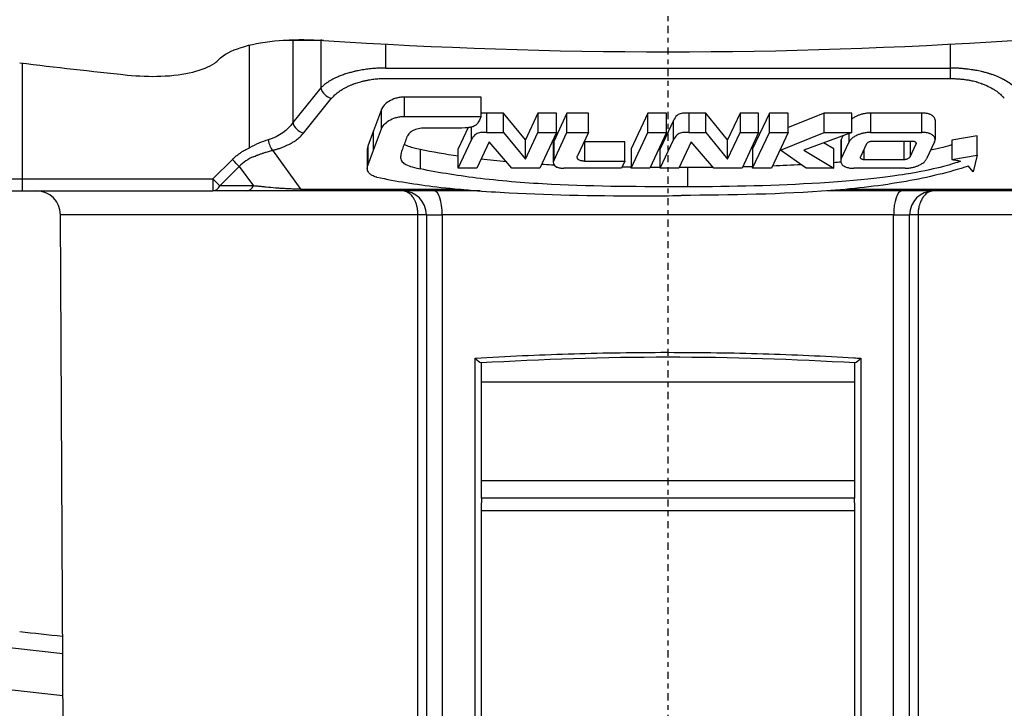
# Model space of a CAD drawing. Header units: millimetres. Extents: x 0 to 7374, y 0 to 4200.
# Tile 516 of 656: x 2023 to 2043, y 3477 to 3491. Entities that reach past the tile are written whole.
import ezdxf

# ---------------------------------------------------------------- set-up
doc = ezdxf.new("R2010")
doc.units = ezdxf.units.MM
doc.header["$LTSCALE"] = 0.2
doc.linetypes.add('CENTER2', pattern=[1.125, 0.75, -0.125, 0.125, -0.125])
doc.layers.add('02_Center Line', color=1, linetype='CENTER2')

# ---------------------------------------------------------------- blocks, each defined once
blk = doc.blocks.new('A$C9c4d0392')
for p, q in [((-8.748, -177.399), (-8.748, -175.252)), ((-8.046, -175.15), (-7.842, -175.15)), ((-7.842, -175.15), (-7.842, -176.873)), ((-7.842, -175.15), (-7.256, -175.15)), ((-7.256, -175.15), (-7.256, -176.148)), ((-7.233, -175.15), (-7.256, -175.15)), ((-5.897, -175.731), (-5.897, -175.231)), ((5.897, -175.231), (5.897, -175.731)), ((-13.5, -175.626), (-13.5, -178.05)), ((-5.897, -175.731), (5.897, -175.731)), ((5.897, -175.731), (5.897, -175.947)), ((-5.897, -175.947), (5.897, -175.947)), ((-7.256, -176.148), (-7.842, -176.873)), ((-7.615, -177.09), (-7.03, -176.364)), ((-3.907, -176.337), (-5.513, -176.337)), ((-5.513, -176.337), (-5.513, -176.741)), ((-3.907, -176.741), (-3.907, -176.337)), ((-5.985, -176.595), (-6.152, -177.043)), ((-5.985, -176.999), (-5.985, -176.595)), ((-5.513, -176.741), (-3.907, -176.741)), ((-3.435, -176.672), (-3.79, -176.672)), ((-3.79, -176.672), (-3.79, -177.077)), ((-2.978, -177.235), (-3.435, -176.672)), ((-3.435, -177.077), (-3.435, -176.672)), ((-2.718, -176.672), (-2.978, -177.235)), ((-2.718, -176.672), (-2.718, -177.077)), ((-2.329, -176.672), (-2.718, -176.672)), ((-2.112, -176.672), (-2.389, -177.266)), ((-2.329, -177.077), (-2.329, -176.672)), ((-1.664, -176.672), (-2.112, -176.672)), ((-2.112, -177.076), (-2.112, -176.672)), ((-1.664, -177.076), (-1.664, -176.672)), ((-0.421, -176.672), (-0.771, -177.423)), ((-0.028, -176.672), (-0.421, -176.672)), ((-0.421, -177.076), (-0.421, -176.672)), ((-0.028, -177.076), (-0.028, -176.672)), ((0.789, -176.672), (0.434, -176.672)), ((0.434, -176.672), (0.434, -177.077)), ((1.246, -177.235), (0.789, -176.672)), ((0.789, -177.077), (0.789, -176.672)), ((1.506, -176.672), (1.246, -177.235)), ((1.506, -176.672), (1.506, -177.077)), ((1.895, -176.672), (1.506, -176.672)), ((2.12, -176.672), (1.769, -177.423)), ((1.895, -177.077), (1.895, -176.672)), ((2.512, -176.672), (2.12, -176.672)), ((2.12, -177.076), (2.12, -176.672)), ((2.512, -177.076), (2.512, -176.672)), ((3.263, -176.672), (2.512, -176.977)), ((3.843, -176.672), (3.263, -176.672)), ((3.263, -177.076), (3.263, -176.672)), ((3.843, -177.076), (3.843, -176.672)), ((5.308, -176.672), (4.235, -176.672)), ((4.235, -176.672), (4.235, -177.076)), ((5.308, -177.076), (5.308, -176.672)), ((-4.178, -176.977), (-4.384, -177.423)), ((-4.107, -177.229), (-4.107, -176.966)), ((0.117, -176.825), (-0.16, -177.423)), ((0.117, -177.229), (0.117, -176.825)), ((5.583, -176.82), (5.583, -177.224)), ((-6.152, -177.043), (-6.272, -177.362)), ((-6.152, -177.447), (-5.985, -176.999)), ((-6.152, -177.447), (-6.152, -177.043)), ((-4.51, -176.988), (-5.123, -176.988)), ((-3.79, -177.077), (-3.435, -177.077)), ((-3.435, -177.077), (-2.978, -177.639)), ((-2.978, -177.639), (-2.718, -177.077)), ((-2.718, -177.077), (-2.329, -177.077)), ((-2.329, -177.077), (-2.676, -177.827)), ((-2.389, -177.67), (-2.112, -177.076)), ((-2.112, -177.076), (-1.664, -177.076)), ((-1.664, -177.076), (-1.893, -177.567)), ((-0.771, -177.827), (-0.421, -177.076)), ((-0.421, -177.076), (-0.028, -177.076)), ((-0.028, -177.076), (-0.379, -177.827)), ((0.434, -177.077), (0.789, -177.077)), ((0.789, -177.077), (1.246, -177.639)), ((1.246, -177.639), (1.506, -177.077)), ((1.506, -177.077), (1.895, -177.077)), ((1.895, -177.077), (1.548, -177.827)), ((1.769, -177.827), (2.12, -177.076)), ((2.12, -177.076), (2.512, -177.076)), ((2.512, -177.076), (2.162, -177.827)), ((2.353, -177.445), (3.263, -177.076)), ((3.843, -177.076), (2.839, -177.446)), ((3.263, -177.076), (3.843, -177.076)), ((3.66, -177.144), (3.622, -177.226)), ((3.788, -177.273), (3.788, -177.097)), ((4.235, -177.076), (5.308, -177.076)), ((6.462, -177.15), (5.936, -177.24)), ((6.462, -177.554), (6.462, -177.15)), ((-6.272, -177.362), (-6.272, -177.766)), ((-4.384, -177.827), (-4.107, -177.229)), ((-3.738, -177.272), (-3.995, -177.827)), ((-3.263, -177.827), (-3.738, -177.272)), ((-2.978, -177.639), (-2.978, -177.235)), ((-2.398, -177.303), (-2.398, -177.707)), ((-2.389, -177.266), (-2.389, -177.67)), ((-1.746, -177.273), (-1.746, -177.677)), ((-0.899, -177.273), (-1.746, -177.273)), ((-0.899, -177.677), (-0.899, -177.273)), ((-0.16, -177.827), (0.117, -177.229)), ((0.486, -177.272), (0.229, -177.827)), ((0.961, -177.827), (0.486, -177.272)), ((1.246, -177.639), (1.246, -177.235)), ((3.466, -177.423), (3.253, -177.294)), ((3.61, -177.275), (3.61, -177.679)), ((3.622, -177.226), (3.622, -177.63)), ((3.622, -177.63), (3.788, -177.273)), ((4.148, -177.318), (4.022, -177.587)), ((5.112, -177.264), (4.271, -177.264)), ((4.935, -177.642), (4.935, -177.264)), ((5.059, -177.264), (5.059, -177.587)), ((5.059, -177.587), (5.184, -177.318)), ((5.184, -177.293), (5.184, -177.318)), ((5.571, -177.273), (5.405, -177.63)), ((5.936, -177.24), (5.936, -177.645)), ((-7.664, -178.267), (-8.262, -177.449)), ((-6.285, -177.426), (-6.285, -177.83)), ((-6.272, -177.766), (-6.152, -177.447)), ((-5.179, -177.434), (-5.179, -177.839)), ((-4.384, -177.827), (-4.384, -177.423)), ((-0.771, -177.423), (-0.771, -177.827)), ((-0.16, -177.827), (-0.16, -177.423)), ((1.769, -177.423), (1.769, -177.827)), ((2.353, -177.445), (2.353, -177.418)), ((2.886, -177.827), (2.353, -177.445)), ((2.839, -177.446), (3.466, -177.827)), ((3.466, -177.827), (3.466, -177.423)), ((4.095, -177.432), (4.095, -177.642)), ((5.936, -177.645), (6.462, -177.554)), ((6.462, -177.554), (6.379, -177.899)), ((-9.511, -178.05), (-9.105, -177.644)), ((-9.367, -178.194), (-8.961, -177.788)), ((-8.961, -177.788), (-8.663, -178.194)), ((-1.746, -177.677), (-0.899, -177.677)), ((-0.899, -177.677), (-0.969, -177.827)), ((4.095, -177.642), (4.935, -177.642)), ((6.379, -177.899), (6.28, -177.782)), ((-3.995, -177.827), (-4.384, -177.827)), ((-2.676, -177.827), (-3.263, -177.827)), ((-0.969, -177.827), (-2.18, -177.827)), ((-0.379, -177.827), (-0.771, -177.827)), ((0.229, -177.827), (-0.16, -177.827)), ((0.408, -177.81), (0.408, -178.214)), ((1.548, -177.827), (0.961, -177.827)), ((2.162, -177.827), (1.769, -177.827)), ((3.466, -177.827), (2.886, -177.827)), ((4.958, -177.827), (3.885, -177.827)), ((-16.5, -178.05), (-13.5, -178.05)), ((-13.5, -178.05), (-13.5, -178.3)), ((-13.5, -178.05), (-9.511, -178.05)), ((-9.511, -178.05), (-9.367, -178.194)), ((-9.511, -178.05), (-9.511, -178.3)), ((-8.663, -178.194), (-9.367, -178.194)), ((-16.25, -178.3), (-13.5, -178.3)), ((-13.5, -178.3), (-9.511, -178.3)), ((-8.807, -178.3), (-9.511, -178.3)), ((-8.805, -178.3), (-8.807, -178.3)), ((-7.664, -178.3), (-7.667, -178.3)), ((-4.331, -178.267), (-7.664, -178.267)), ((-3.928, -178.3), (-7.664, -178.3)), ((7.664, -178.3), (3.324, -178.3)), ((7.664, -178.267), (3.724, -178.267)), ((-5.227, -178.797), (-12.697, -178.797)), ((-12.619, -193.703), (-12.697, -178.797)), ((-5.05, -178.8), (-5.05, -193)), ((-5.05, -178.8), (-4.717, -178.8)), ((-4.717, -178.8), (-4.717, -193)), ((4.717, -178.8), (-4.717, -178.8)), ((4.717, -178.8), (5.05, -178.8)), ((4.717, -193), (4.717, -178.8)), ((5.05, -193), (5.05, -178.8)), ((12.697, -178.797), (5.227, -178.797)), ((-4.029, -193), (-4.029, -181.798)), ((-3.9, -184.352), (-3.9, -181.9)), ((3.9, -181.9), (3.9, -184.352)), ((4.029, -181.798), (4.029, -193)), ((-3.9, -182.293), (3.9, -182.293)), ((-3.9, -184.352), (3.9, -184.352)), ((-3.9, -184.721), (-3.9, -184.352)), ((3.9, -184.352), (3.9, -184.721)), ((3.9, -184.721), (-3.9, -184.721)), ((-3.9, -193), (-3.9, -184.817)), ((-3.9, -184.98), (3.9, -184.98)), ((3.9, -184.817), (3.9, -193))]:
    blk.add_line(p, q)
for centre, radius, start, end in [((0, -67), 122.5, 138.84329, 264.07522), ((0, -67), 121.628, 139.32714, 264.03041), ((0, -67), 108.392, 266.19063, 273.80937), ((0, -67), 109.462, 262.88925, 264.07466), ((-13.197, -178.8), 0.5, 0.3, 90), ((-9.95, -178.05), 0.25, 270, 270.183), ((-5.55, -178.8), 0.5, 0, 90), ((5.55, -178.8), 0.5, 90, 180), ((0, -67), 121.269, 263.58467, 264.0118)]:
    blk.add_arc(centre, radius, start, end)
for centre, major_axis, ratio, start_param, end_param in [((-7.615, -175.15), (0, -0.25), 0.906308, 4.672514, 4.712389), ((-7.03, -175.15), (0, -0.25), 0.906308, 4.706822, 4.712389), ((-7.03, -176.148), (0.194, -0.157), 0.803017, 3.929876, 5.287716), ((-7.615, -176.873), (0.194, -0.157), 0.803018, 3.92988, 5.287816), ((-8.262, -177.233), (0.059, -0.243), 0.379609, 4.620191, 5.712434), ((-8.387, -178.289), (0.721, 0.422), 0.902593, 1.431713, 1.863928), ((-9.105, -177.644), (0.177, -0.177), 0.000018, 0.61559, 1.570997), ((-9.511, -178.05), (0, -0.25), 0.707107, 0, 0.955317), ((-8.807, -178.05), (0, -0.25), 0.707107, 0.000002, 0.955317), ((-7.664, -178.05), (0, -0.25), 0.000034, 0, 0.523405), ((-4.885, -178.8), (0, 0.5), 0.334559, 4.712389, 6.283185), ((-0.42, -167.402), (-21.999, 0), 0.499998, 1.570802, 1.602368), ((4.885, -178.8), (0, 0.5), 0.334559, 0, 1.570796), ((-5.35, -178.799), (0.3, 0.002), 0.00338, 0, 1.146556), ((-5.35, -178.8), (0.3, 0), 0.005745, 0, 1.146576), ((5.35, -178.799), (-0.3, 0.002), 0.00338, 5.136635, 6.283185), ((5.35, -178.8), (-0.3, 0), 0.005745, 5.13661, 6.283185), ((-4, -181.798), (0.099, -0.0926), 0.143063, 4.554727, 5.929225), ((-4, -181.9), (0.1, 0), 0.212557, 0, 0.487247), ((4, -181.9), (0.1, 0), 0.212557, 2.654345, 3.141593), ((4, -181.798), (0.0991, 0.0926), 0.143081, 3.495581, 4.869774)]:
    blk.add_ellipse(centre, major_axis=major_axis, ratio=ratio, start_param=start_param, end_param=end_param)
for points, knots in [([(-9.394, -175.558), (-9.367, -175.531), (-9.335, -175.503), (-9.172, -175.387), (-8.984, -175.311), (-8.56, -175.205), (-8.301, -175.166), (-7.755, -175.132), (-7.47, -175.134), (-7.201, -175.152)], [-0.6461116, -0.6461116, -0.6461116, -0.6461116, -0.6198889, -0.6198889, -0.5290156, -0.5290156, -0.4434384, -0.4434384, -0.3632623, -0.3632623, -0.3632623, -0.3632623]), ([(-11.3, -175.877), (-11.069, -175.901), (-10.826, -175.91), (-10.348, -175.893), (-10.117, -175.862), (-9.746, -175.771), (-9.584, -175.705), (-9.443, -175.605), (-9.417, -175.582), (-9.394, -175.558)], [0.9441405, 0.9441405, 0.9441405, 0.9441405, 1.0129298, 1.0129298, 1.0891315, 1.0891315, 1.1678086, 1.1678086, 1.1901708, 1.1901708, 1.1901708, 1.1901708]), ([(-5.897, -175.731), (-5.937, -175.731), (-5.979, -175.732), (-6.022, -175.734), (-6.063, -175.735), (-6.104, -175.738), (-6.146, -175.741), (-6.187, -175.745), (-6.227, -175.749), (-6.268, -175.754), (-6.308, -175.759), (-6.348, -175.765), (-6.389, -175.771), (-6.428, -175.778), (-6.467, -175.785), (-6.505, -175.793), (-6.516, -175.796), (-6.527, -175.798), (-6.537, -175.8), (-6.546, -175.802), (-6.555, -175.804), (-6.562, -175.806), (-6.576, -175.81), (-6.59, -175.813), (-6.603, -175.816), (-6.616, -175.82), (-6.629, -175.823), (-6.643, -175.827), (-6.674, -175.835), (-6.707, -175.845), (-6.74, -175.855), (-6.769, -175.865), (-6.799, -175.876), (-6.83, -175.887), (-6.858, -175.898), (-6.887, -175.909), (-6.915, -175.922), (-6.925, -175.927), (-6.935, -175.931), (-6.946, -175.936), (-6.955, -175.94), (-6.965, -175.945), (-6.975, -175.95), (-6.986, -175.955), (-6.997, -175.961), (-7.008, -175.967), (-7.018, -175.972), (-7.028, -175.978), (-7.038, -175.983), (-7.058, -175.995), (-7.076, -176.006), (-7.093, -176.016), (-7.11, -176.027), (-7.125, -176.038), (-7.139, -176.048), (-7.154, -176.058), (-7.166, -176.068), (-7.178, -176.077), (-7.19, -176.087), (-7.2, -176.095), (-7.21, -176.104), (-7.219, -176.112), (-7.227, -176.12), (-7.235, -176.126), (-7.243, -176.135), (-7.25, -176.142), (-7.256, -176.148)], [0, 0, 0, 0, 0.079164, 0.079164, 0.079164, 0.155165, 0.155165, 0.155165, 0.227227, 0.227227, 0.227227, 0.297339, 0.297339, 0.297339, 0.364893, 0.364893, 0.364893, 0.383882, 0.383882, 0.383882, 0.4, 0.4, 0.4, 0.430095, 0.430095, 0.430095, 0.460189, 0.460189, 0.460189, 0.53217, 0.53217, 0.53217, 0.59669, 0.59669, 0.59669, 0.657472, 0.657472, 0.657472, 0.678736, 0.678736, 0.678736, 0.698321, 0.698321, 0.698321, 0.718806, 0.718806, 0.718806, 0.737611, 0.737611, 0.737611, 0.776439, 0.776439, 0.776439, 0.816561, 0.816561, 0.816561, 0.858003, 0.858003, 0.858003, 0.901249, 0.901249, 0.901249, 0.94535, 0.94535, 0.94535, 1, 1, 1, 1]), ([(7.256, -176.148), (7.221, -176.111), (7.179, -176.076), (7.096, -176.018), (7.058, -175.995), (7.016, -175.973), (7.002, -175.965), (6.986, -175.957), (6.952, -175.941), (6.934, -175.932), (6.895, -175.915), (6.874, -175.906), (6.829, -175.888), (6.805, -175.879), (6.76, -175.863), (6.74, -175.856), (6.719, -175.849), (6.711, -175.847), (6.702, -175.844), (6.669, -175.834), (6.645, -175.828), (6.598, -175.815), (6.576, -175.81), (6.532, -175.8), (6.511, -175.796), (6.472, -175.788), (6.453, -175.784), (6.42, -175.778), (6.405, -175.776), (6.378, -175.772), (6.367, -175.77), (6.35, -175.767), (6.343, -175.767), (6.338, -175.766), (6.318, -175.763), (6.296, -175.76), (6.249, -175.753), (6.223, -175.75), (6.17, -175.745), (6.144, -175.742), (6.088, -175.738), (6.059, -175.736), (6, -175.733), (5.969, -175.732), (5.924, -175.731), (5.911, -175.731), (5.897, -175.731)], [0, 0, 0, 0, 0.144515, 0.144515, 0.25, 0.25, 0.25, 0.306106, 0.306106, 0.359744, 0.359744, 0.412033, 0.412033, 0.462317, 0.462317, 0.5, 0.5, 0.5, 0.510786, 0.510786, 0.54325, 0.54325, 0.576961, 0.576961, 0.611788, 0.611788, 0.647699, 0.647699, 0.683813, 0.683813, 0.719853, 0.719853, 0.75, 0.75, 0.75, 0.79957, 0.79957, 0.849677, 0.849677, 0.895197, 0.895197, 0.93946, 0.93946, 0.982018, 0.982018, 1, 1, 1, 1]), ([(-7.03, -176.364), (-7.028, -176.362), (-7.026, -176.359), (-7.017, -176.349), (-7.009, -176.34), (-6.992, -176.321), (-6.982, -176.311), (-6.96, -176.291), (-6.948, -176.28), (-6.922, -176.258), (-6.908, -176.247), (-6.877, -176.224), (-6.861, -176.213), (-6.843, -176.201), (-6.822, -176.187), (-6.801, -176.174), (-6.758, -176.15), (-6.736, -176.138), (-6.693, -176.117), (-6.672, -176.107), (-6.631, -176.089), (-6.611, -176.081), (-6.587, -176.072), (-6.583, -176.07), (-6.578, -176.069), (-6.57, -176.065), (-6.56, -176.062), (-6.54, -176.054), (-6.531, -176.051), (-6.506, -176.043), (-6.49, -176.038), (-6.456, -176.027), (-6.437, -176.022), (-6.398, -176.011), (-6.377, -176.006), (-6.333, -175.995), (-6.309, -175.99), (-6.275, -175.983), (-6.266, -175.982), (-6.256, -175.98), (-6.219, -175.973), (-6.183, -175.967), (-6.109, -175.958), (-6.072, -175.955), (-6.001, -175.95), (-5.966, -175.948), (-5.92, -175.947), (-5.908, -175.947), (-5.897, -175.947)], [0, 0, 0, 0, 0.016044, 0.016044, 0.066846, 0.066846, 0.115364, 0.115364, 0.162456, 0.162456, 0.207233, 0.207233, 0.25, 0.25, 0.25, 0.304221, 0.304221, 0.362282, 0.362282, 0.42244, 0.42244, 0.484544, 0.484544, 0.5, 0.5, 0.5, 0.542514, 0.542514, 0.573393, 0.573393, 0.617545, 0.617545, 0.658397, 0.658397, 0.698015, 0.698015, 0.735807, 0.735807, 0.75, 0.75, 0.75, 0.823858, 0.823858, 0.89999, 0.89999, 0.973745, 0.973745, 1, 1, 1, 1]), ([(5.897, -175.947), (5.909, -175.948), (5.922, -175.949), (5.935, -175.949), (5.959, -175.951), (5.985, -175.952), (6.013, -175.954), (6.035, -175.955), (6.058, -175.957), (6.081, -175.958), (6.107, -175.96), (6.132, -175.963), (6.157, -175.965), (6.183, -175.968), (6.208, -175.971), (6.234, -175.975), (6.243, -175.976), (6.253, -175.978), (6.26, -175.979), (6.271, -175.98), (6.28, -175.982), (6.292, -175.984), (6.303, -175.986), (6.316, -175.988), (6.33, -175.991), (6.345, -175.994), (6.361, -175.998), (6.378, -176.002), (6.395, -176.006), (6.413, -176.011), (6.433, -176.016), (6.44, -176.018), (6.448, -176.021), (6.453, -176.022), (6.493, -176.034), (6.528, -176.045), (6.563, -176.058), (6.571, -176.061), (6.58, -176.065), (6.589, -176.068), (6.613, -176.078), (6.637, -176.088), (6.661, -176.098), (6.706, -176.119), (6.748, -176.14), (6.788, -176.164), (6.809, -176.176), (6.83, -176.189), (6.847, -176.2), (6.857, -176.206), (6.864, -176.212), (6.873, -176.218), (6.882, -176.225), (6.892, -176.232), (6.903, -176.241), (6.914, -176.249), (6.926, -176.259), (6.938, -176.27), (6.942, -176.273), (6.945, -176.277), (6.949, -176.28), (6.961, -176.291), (6.97, -176.301), (6.979, -176.31), (6.988, -176.319), (6.996, -176.327), (7.003, -176.335), (7.01, -176.342), (7.016, -176.349), (7.021, -176.355), (7.024, -176.358), (7.027, -176.361), (7.03, -176.364)], [0, 0, 0, 0, 0.029267, 0.029267, 0.029267, 0.08246, 0.08246, 0.08246, 0.125, 0.125, 0.125, 0.175993, 0.175993, 0.175993, 0.22942, 0.22942, 0.22942, 0.25, 0.25, 0.25, 0.283049, 0.283049, 0.283049, 0.316023, 0.316023, 0.316023, 0.348703, 0.348703, 0.348703, 0.380527, 0.380527, 0.380527, 0.392857, 0.392857, 0.392857, 0.478232, 0.478232, 0.478232, 0.5, 0.5, 0.5, 0.562869, 0.562869, 0.562869, 0.684796, 0.684796, 0.684796, 0.75, 0.75, 0.75, 0.787056, 0.787056, 0.787056, 0.82517, 0.82517, 0.82517, 0.863283, 0.863283, 0.863283, 0.875, 0.875, 0.875, 0.909164, 0.909164, 0.909164, 0.944039, 0.944039, 0.944039, 0.979585, 0.979585, 0.979585, 1, 1, 1, 1]), ([(-5.513, -176.337), (-5.544, -176.337), (-5.575, -176.34), (-5.634, -176.349), (-5.663, -176.356), (-5.743, -176.381), (-5.793, -176.403), (-5.874, -176.453), (-5.906, -176.479), (-5.966, -176.547), (-5.976, -176.569), (-5.985, -176.595)], [-0.05023231, -0.05023231, -0.05023231, -0.05023231, -0.04430549, -0.04430549, -0.03824077, -0.03824077, -0.0262301, -0.0262301, -0.01536517, -0.01536517, -0.000001, -0.000001, -0.000001, -0.000001]), ([(-5.985, -176.999), (-5.976, -176.973), (-5.966, -176.95), (-5.904, -176.882), (-5.872, -176.855), (-5.792, -176.807), (-5.742, -176.784), (-5.661, -176.76), (-5.633, -176.753), (-5.574, -176.744), (-5.544, -176.741), (-5.513, -176.741)], [0.000001, 0.000001, 0.000001, 0.000001, 0.01558416, 0.01558416, 0.02660521, 0.02660521, 0.03801533, 0.03801533, 0.04358248, 0.04358248, 0.04902508, 0.04902508, 0.04902508, 0.04902508]), ([(-3.907, -176.741), (-3.935, -176.809), (-3.949, -176.841), (-3.977, -176.885), (-3.993, -176.906), (-4.033, -176.938), (-4.051, -176.947), (-4.082, -176.96), (-4.104, -176.965), (-4.146, -176.974), (-4.179, -176.979), (-4.33, -176.989), (-4.419, -176.988), (-4.51, -176.988)], [0, 0, 0, 0, 0.0417312, 0.0417312, 0.0752295, 0.0752295, 0.1035656, 0.1035656, 0.1471799, 0.1471799, 0.1845585, 0.1845585, 0.2424641, 0.2424641, 0.2424641, 0.2424641]), ([(-3.79, -176.672), (-3.815, -176.672), (-3.84, -176.672), (-3.877, -176.673), (-3.892, -176.674), (-3.907, -176.676)], [-0.06850441, -0.06850441, -0.06850441, -0.06850441, -0.05160745, -0.05160745, -0.04280681, -0.04280681, -0.04280681, -0.04280681]), ([(0.434, -176.672), (0.409, -176.672), (0.385, -176.672), (0.338, -176.674), (0.311, -176.676), (0.265, -176.684), (0.249, -176.689), (0.221, -176.7), (0.206, -176.709), (0.158, -176.752), (0.133, -176.796), (0.117, -176.825)], [-0.06850441, -0.06850441, -0.06850441, -0.06850441, -0.05160745, -0.05160745, -0.03644505, -0.03644505, -0.0267152, -0.0267152, -0.01767837, -0.01767837, 0, 0, 0, 0]), ([(4.235, -176.672), (4.209, -176.672), (4.183, -176.674), (4.158, -176.677), (4.132, -176.68), (4.107, -176.684), (4.082, -176.69), (4.059, -176.695), (4.036, -176.701), (4.014, -176.708), (3.994, -176.715), (3.975, -176.722), (3.957, -176.73), (3.955, -176.732), (3.952, -176.733), (3.949, -176.734), (3.925, -176.745), (3.903, -176.757), (3.884, -176.77), (3.871, -176.778), (3.859, -176.787), (3.848, -176.796), (3.846, -176.797), (3.845, -176.799), (3.843, -176.8)], [-0.06385685, -0.06385685, -0.06385685, -0.06385685, -0.05598475, -0.05598475, -0.05598475, -0.04802971, -0.04802971, -0.04802971, -0.0402242, -0.0402242, -0.0402242, -0.03309375, -0.03309375, -0.03309375, -0.03190061, -0.03190061, -0.03190061, -0.02227465, -0.02227465, -0.02227465, -0.01591741, -0.01591741, -0.01591741, -0.01492114, -0.01492114, -0.01492114, -0.01492114]), ([(5.583, -176.82), (5.583, -176.816), (5.583, -176.812), (5.582, -176.808), (5.581, -176.803), (5.58, -176.798), (5.579, -176.793), (5.578, -176.79), (5.577, -176.788), (5.576, -176.786), (5.573, -176.776), (5.567, -176.767), (5.56, -176.757), (5.554, -176.75), (5.547, -176.743), (5.539, -176.736), (5.537, -176.734), (5.534, -176.732), (5.532, -176.73), (5.525, -176.725), (5.518, -176.721), (5.511, -176.717), (5.504, -176.712), (5.496, -176.709), (5.489, -176.705), (5.482, -176.703), (5.476, -176.7), (5.47, -176.698), (5.461, -176.694), (5.452, -176.691), (5.442, -176.689), (5.429, -176.685), (5.416, -176.682), (5.402, -176.68), (5.378, -176.676), (5.354, -176.674), (5.329, -176.673), (5.322, -176.672), (5.315, -176.672), (5.308, -176.672)], [-0.03717787, -0.03717787, -0.03717787, -0.03717787, -0.03586692, -0.03586692, -0.03586692, -0.03394505, -0.03394505, -0.03394505, -0.03300494, -0.03300494, -0.03300494, -0.02900283, -0.02900283, -0.02900283, -0.02575442, -0.02575442, -0.02575442, -0.02482609, -0.02482609, -0.02482609, -0.02228925, -0.02228925, -0.02228925, -0.01962356, -0.01962356, -0.01962356, -0.01735969, -0.01735969, -0.01735969, -0.01397056, -0.01397056, -0.01397056, -0.00954288, -0.00954288, -0.00954288, -0.00208486, -0.00208486, -0.00208486, 0, 0, 0, 0]), ([(-8.262, -177.449), (-8.257, -177.448), (-8.25, -177.446), (-8.241, -177.444), (-8.233, -177.442), (-8.223, -177.44), (-8.211, -177.437), (-8.205, -177.435), (-8.198, -177.433), (-8.192, -177.432), (-8.169, -177.426), (-8.149, -177.42), (-8.131, -177.414), (-8.124, -177.411), (-8.117, -177.409), (-8.108, -177.406), (-8.076, -177.395), (-8.042, -177.382), (-8.013, -177.369), (-8.006, -177.366), (-8, -177.363), (-7.992, -177.36), (-7.984, -177.356), (-7.975, -177.352), (-7.964, -177.347), (-7.953, -177.342), (-7.941, -177.336), (-7.928, -177.33), (-7.916, -177.324), (-7.904, -177.317), (-7.896, -177.313), (-7.883, -177.306), (-7.874, -177.301), (-7.864, -177.295), (-7.854, -177.289), (-7.843, -177.283), (-7.831, -177.275), (-7.819, -177.268), (-7.806, -177.26), (-7.793, -177.25), (-7.779, -177.241), (-7.765, -177.231), (-7.75, -177.22), (-7.737, -177.21), (-7.723, -177.198), (-7.709, -177.186), (-7.696, -177.175), (-7.682, -177.162), (-7.669, -177.149), (-7.656, -177.137), (-7.644, -177.123), (-7.632, -177.109), (-7.626, -177.103), (-7.621, -177.096), (-7.615, -177.09)], [0, 0, 0, 0, 0.056027, 0.056027, 0.056027, 0.112989, 0.112989, 0.112989, 0.142857, 0.142857, 0.142857, 0.245674, 0.245674, 0.245674, 0.285714, 0.285714, 0.285714, 0.428571, 0.428571, 0.428571, 0.464741, 0.464741, 0.464741, 0.501301, 0.501301, 0.501301, 0.53837, 0.53837, 0.53837, 0.571429, 0.571429, 0.571429, 0.633292, 0.633292, 0.633292, 0.695345, 0.695345, 0.695345, 0.756715, 0.756715, 0.756715, 0.817536, 0.817536, 0.817536, 0.873267, 0.873267, 0.873267, 0.926721, 0.926721, 0.926721, 0.977119, 0.977119, 0.977119, 1, 1, 1, 1]), ([(-5.123, -176.988), (-5.144, -176.988), (-5.166, -176.99), (-5.208, -176.996), (-5.228, -177.001), (-5.285, -177.019), (-5.321, -177.035), (-5.378, -177.07), (-5.4, -177.089), (-5.443, -177.137), (-5.452, -177.162), (-5.455, -177.169)], [0, 0, 0, 0, 0.00652425, 0.00652425, 0.01322196, 0.01322196, 0.0265522, 0.0265522, 0.03835884, 0.03835884, 0.05615337, 0.05615337, 0.05615337, 0.05615337]), ([(-3.79, -177.077), (-3.815, -177.076), (-3.84, -177.076), (-3.886, -177.078), (-3.914, -177.08), (-3.959, -177.088), (-3.975, -177.093), (-4.003, -177.105), (-4.018, -177.113), (-4.066, -177.157), (-4.091, -177.201), (-4.107, -177.229)], [-0.06850441, -0.06850441, -0.06850441, -0.06850441, -0.05160745, -0.05160745, -0.03644505, -0.03644505, -0.0267152, -0.0267152, -0.01767837, -0.01767837, 0, 0, 0, 0]), ([(0.434, -177.077), (0.409, -177.076), (0.385, -177.076), (0.338, -177.078), (0.311, -177.08), (0.265, -177.088), (0.249, -177.093), (0.221, -177.105), (0.206, -177.113), (0.158, -177.157), (0.133, -177.201), (0.117, -177.229)], [-0.06850441, -0.06850441, -0.06850441, -0.06850441, -0.05160745, -0.05160745, -0.03644505, -0.03644505, -0.0267152, -0.0267152, -0.01767837, -0.01767837, 0, 0, 0, 0]), ([(4.235, -177.076), (4.209, -177.076), (4.183, -177.078), (4.158, -177.081), (4.132, -177.084), (4.107, -177.088), (4.082, -177.094), (4.059, -177.099), (4.036, -177.105), (4.014, -177.113), (3.994, -177.119), (3.975, -177.126), (3.957, -177.134), (3.955, -177.136), (3.952, -177.137), (3.949, -177.138), (3.925, -177.149), (3.903, -177.161), (3.884, -177.174), (3.871, -177.182), (3.859, -177.191), (3.848, -177.2), (3.829, -177.216), (3.813, -177.234), (3.801, -177.252), (3.796, -177.259), (3.792, -177.266), (3.788, -177.273)], [-0.06385685, -0.06385685, -0.06385685, -0.06385685, -0.05598475, -0.05598475, -0.05598475, -0.04802971, -0.04802971, -0.04802971, -0.0402242, -0.0402242, -0.0402242, -0.03309375, -0.03309375, -0.03309375, -0.03190061, -0.03190061, -0.03190061, -0.02227465, -0.02227465, -0.02227465, -0.01591741, -0.01591741, -0.01591741, -0.00456715, -0.00456715, -0.00456715, -0.00000044, -0.00000044, -0.00000044, -0.00000044]), ([(5.571, -177.273), (5.577, -177.262), (5.58, -177.25), (5.582, -177.238), (5.582, -177.236), (5.582, -177.234), (5.583, -177.232), (5.583, -177.225), (5.583, -177.219), (5.582, -177.213), (5.581, -177.207), (5.58, -177.202), (5.579, -177.197), (5.578, -177.195), (5.577, -177.192), (5.576, -177.19), (5.573, -177.18), (5.567, -177.171), (5.56, -177.162), (5.554, -177.154), (5.547, -177.147), (5.539, -177.14), (5.537, -177.138), (5.534, -177.136), (5.532, -177.134), (5.525, -177.129), (5.518, -177.125), (5.511, -177.121), (5.504, -177.117), (5.496, -177.113), (5.489, -177.11), (5.482, -177.107), (5.476, -177.104), (5.47, -177.102), (5.461, -177.099), (5.452, -177.096), (5.442, -177.093), (5.429, -177.089), (5.416, -177.086), (5.402, -177.084), (5.378, -177.08), (5.354, -177.078), (5.329, -177.077), (5.322, -177.077), (5.315, -177.076), (5.308, -177.076)], [-0.04234261, -0.04234261, -0.04234261, -0.04234261, -0.03858126, -0.03858126, -0.03858126, -0.03799601, -0.03799601, -0.03799601, -0.03586692, -0.03586692, -0.03586692, -0.03394505, -0.03394505, -0.03394505, -0.03300494, -0.03300494, -0.03300494, -0.02900283, -0.02900283, -0.02900283, -0.02575442, -0.02575442, -0.02575442, -0.02482609, -0.02482609, -0.02482609, -0.02228925, -0.02228925, -0.02228925, -0.01962356, -0.01962356, -0.01962356, -0.01735969, -0.01735969, -0.01735969, -0.01397056, -0.01397056, -0.01397056, -0.00954288, -0.00954288, -0.00954288, -0.00208486, -0.00208486, -0.00208486, 0, 0, 0, 0]), ([(-5.179, -177.434), (-5.206, -177.429), (-5.286, -177.412), (-5.398, -177.378), (-5.444, -177.362), (-5.495, -177.335), (-5.504, -177.329), (-5.513, -177.323)], [-0.2602098, -0.2602098, -0.2602098, -0.2602098, -0.1853674, -0.1853674, -0.1455099, -0.1455099, -0.1340159, -0.1340159, -0.1340159, -0.1340159]), ([(3.622, -177.226), (3.615, -177.24), (3.611, -177.254), (3.61, -177.271), (3.61, -177.273), (3.61, -177.275)], [-0.033961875, -0.033961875, -0.033961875, -0.033961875, -0.031651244, -0.031651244, -0.031313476, -0.031313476, -0.031313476, -0.031313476]), ([(4.271, -177.264), (4.264, -177.264), (4.257, -177.265), (4.251, -177.265), (4.244, -177.266), (4.237, -177.268), (4.23, -177.269), (4.222, -177.271), (4.214, -177.273), (4.207, -177.276), (4.202, -177.278), (4.197, -177.28), (4.193, -177.282), (4.182, -177.287), (4.172, -177.292), (4.164, -177.299), (4.157, -177.305), (4.151, -177.311), (4.148, -177.318)], [-0.01747663, -0.01747663, -0.01747663, -0.01747663, -0.01541475, -0.01541475, -0.01541475, -0.01325937, -0.01325937, -0.01325937, -0.01056183, -0.01056183, -0.01056183, -0.00871668, -0.00871668, -0.00871668, -0.00432599, -0.00432599, -0.00432599, -0.0000001, -0.0000001, -0.0000001, -0.0000001]), ([(5.184, -177.318), (5.186, -177.315), (5.187, -177.312), (5.187, -177.309), (5.187, -177.304), (5.187, -177.299), (5.185, -177.294), (5.183, -177.291), (5.181, -177.288), (5.178, -177.285), (5.177, -177.283), (5.176, -177.282), (5.173, -177.28), (5.17, -177.278), (5.166, -177.275), (5.159, -177.273), (5.153, -177.27), (5.146, -177.268), (5.138, -177.267), (5.129, -177.265), (5.121, -177.264), (5.112, -177.264)], [-0.02473303, -0.02473303, -0.02473303, -0.02473303, -0.02055098, -0.02055098, -0.02055098, -0.0143335, -0.0143335, -0.0143335, -0.00990996, -0.00990996, -0.00990996, -0.00774523, -0.00774523, -0.00774523, -0.00509922, -0.00509922, -0.00509922, -0.00266154, -0.00266154, -0.00266154, 0, 0, 0, 0]), ([(-9.105, -177.644), (-9.089, -177.628), (-9.071, -177.611), (-9.034, -177.578), (-9.014, -177.561), (-8.976, -177.532), (-8.957, -177.518), (-8.938, -177.505), (-8.92, -177.492), (-8.903, -177.481), (-8.87, -177.461), (-8.855, -177.453), (-8.827, -177.437), (-8.814, -177.431), (-8.791, -177.419), (-8.781, -177.414), (-8.765, -177.406), (-8.758, -177.403), (-8.751, -177.4), (-8.75, -177.399), (-8.748, -177.399)], [-1, -1, -1, -1, -0.8148415, -0.8148415, -0.6405003, -0.6405003, -0.5, -0.5, -0.5, -0.4096576, -0.4096576, -0.3168156, -0.3168156, -0.2216691, -0.2216691, -0.1259627, -0.1259627, -0.030132, -0.030132, -0.0000021, -0.0000021, -0.0000021, -0.0000021]), ([(-8.665, -177.586), (-8.652, -177.581), (-8.64, -177.575), (-8.615, -177.565), (-8.602, -177.56), (-8.587, -177.554), (-8.584, -177.553), (-8.576, -177.55), (-8.574, -177.549), (-8.569, -177.548), (-8.568, -177.547), (-8.562, -177.545), (-8.555, -177.542), (-8.539, -177.536), (-8.529, -177.532), (-8.507, -177.524), (-8.494, -177.52), (-8.475, -177.513), (-8.47, -177.511), (-8.465, -177.51), (-8.465, -177.509), (-8.45, -177.505), (-8.438, -177.501), (-8.417, -177.494), (-8.409, -177.491), (-8.382, -177.483), (-8.364, -177.478), (-8.332, -177.469), (-8.318, -177.465), (-8.293, -177.458), (-8.282, -177.455), (-8.269, -177.451), (-8.265, -177.45), (-8.262, -177.449)], [0.0000007, 0.0000007, 0.0000007, 0.0000007, 0.1067776, 0.1067776, 0.2180706, 0.2180706, 0.25, 0.25, 0.2883185, 0.2883185, 0.3077335, 0.3077335, 0.3651108, 0.3651108, 0.4220562, 0.4220562, 0.477913, 0.477913, 0.4970688, 0.4970688, 0.5, 0.5, 0.5638254, 0.5638254, 0.6106792, 0.6106792, 0.7239731, 0.7239731, 0.8374616, 0.8374616, 0.9501573, 0.9501573, 0.9999755, 0.9999755, 0.9999755, 0.9999755]), ([(-5.542, -177.402), (-5.554, -177.436), (-5.566, -177.469), (-5.588, -177.553), (-5.589, -177.585), (-5.584, -177.643), (-5.571, -177.669), (-5.533, -177.716), (-5.503, -177.735), (-5.436, -177.77), (-5.387, -177.786), (-5.279, -177.818), (-5.204, -177.833), (-5.179, -177.839)], [0.000002, 0.000002, 0.000002, 0.000002, 0.0203073, 0.0203073, 0.0505252, 0.0505252, 0.1070908, 0.1070908, 0.183172, 0.183172, 0.3116352, 0.3116352, 0.5463981, 0.5463981, 0.5463981, 0.5463981]), ([(-1.746, -177.677), (-1.755, -177.677), (-1.765, -177.676), (-1.774, -177.676), (-1.778, -177.675), (-1.781, -177.675), (-1.785, -177.674), (-1.797, -177.673), (-1.808, -177.67), (-1.819, -177.668), (-1.833, -177.664), (-1.845, -177.659), (-1.856, -177.654), (-1.858, -177.653), (-1.861, -177.651), (-1.863, -177.65), (-1.865, -177.649), (-1.868, -177.647), (-1.87, -177.645), (-1.874, -177.643), (-1.877, -177.64), (-1.881, -177.636), (-1.883, -177.633), (-1.886, -177.63), (-1.888, -177.626), (-1.893, -177.619), (-1.896, -177.611), (-1.898, -177.603), (-1.898, -177.601), (-1.899, -177.598), (-1.899, -177.595), (-1.899, -177.59), (-1.898, -177.584), (-1.897, -177.578), (-1.896, -177.574), (-1.895, -177.57), (-1.893, -177.567)], [-0.04983195, -0.04983195, -0.04983195, -0.04983195, -0.04335958, -0.04335958, -0.04335958, -0.04077197, -0.04077197, -0.04077197, -0.03254297, -0.03254297, -0.03254297, -0.02203155, -0.02203155, -0.02203155, -0.01971276, -0.01971276, -0.01971276, -0.01733987, -0.01733987, -0.01733987, -0.01436218, -0.01436218, -0.01436218, -0.01200053, -0.01200053, -0.01200053, -0.00736268, -0.00736268, -0.00736268, -0.00575934, -0.00575934, -0.00575934, -0.00235131, -0.00235131, -0.00235131, -0.000001, -0.000001, -0.000001, -0.000001]), ([(4.022, -177.587), (4.019, -177.594), (4.018, -177.601), (4.022, -177.613), (4.024, -177.618), (4.032, -177.625), (4.036, -177.629), (4.052, -177.635), (4.06, -177.638), (4.076, -177.641), (4.086, -177.642), (4.095, -177.642)], [-0.02076591, -0.02076591, -0.02076591, -0.02076591, -0.01373833, -0.01373833, -0.00873695, -0.00873695, -0.00538488, -0.00538488, -0.00269422, -0.00269422, 0, 0, 0, 0]), ([(4.935, -177.642), (4.942, -177.642), (4.949, -177.641), (4.956, -177.641), (4.963, -177.64), (4.969, -177.638), (4.976, -177.637), (4.984, -177.635), (4.992, -177.633), (4.999, -177.63), (5.004, -177.628), (5.009, -177.626), (5.014, -177.624), (5.025, -177.619), (5.034, -177.614), (5.042, -177.607), (5.049, -177.601), (5.055, -177.594), (5.059, -177.587)], [-0.01747617, -0.01747617, -0.01747617, -0.01747617, -0.01541445, -0.01541445, -0.01541445, -0.01325923, -0.01325923, -0.01325923, -0.01056188, -0.01056188, -0.01056188, -0.00871687, -0.00871687, -0.00871687, -0.00432608, -0.00432608, -0.00432608, -0.00000095, -0.00000095, -0.00000095, -0.00000095]), ([(-6.088, -178.013), (-6.102, -178.009), (-6.131, -178.002), (-6.189, -177.975), (-6.21, -177.961), (-6.253, -177.925), (-6.269, -177.901), (-6.289, -177.84), (-6.286, -177.802), (-6.272, -177.766)], [0.00020497, 0.00020497, 0.00020497, 0.00020497, 0.00495596, 0.00495596, 0.00844855, 0.00844855, 0.01371629, 0.01371629, 0.02122775, 0.02122775, 0.02122775, 0.02122775]), ([(-2.378, -177.762), (-2.396, -177.761), (-2.414, -177.76), (-2.502, -177.756), (-2.571, -177.752), (-2.64, -177.748)], [-0.28890998, -0.28890998, -0.28890998, -0.28890998, -0.28339857, -0.28339857, -0.26259474, -0.26259474, -0.26259474, -0.26259474]), ([(-2.389, -177.67), (-2.398, -177.689), (-2.4, -177.71), (-2.391, -177.744), (-2.383, -177.758), (-2.362, -177.779), (-2.348, -177.79), (-2.304, -177.809), (-2.281, -177.816), (-2.232, -177.825), (-2.206, -177.827), (-2.18, -177.827)], [-0.06013648, -0.06013648, -0.06013648, -0.06013648, -0.03965249, -0.03965249, -0.02521081, -0.02521081, -0.0155236, -0.0155236, -0.0077286, -0.0077286, 0, 0, 0, 0]), ([(6.28, -177.782), (5.871, -177.914), (5.437, -178.018), (4.467, -178.191), (3.939, -178.252), (2.385, -178.373), (1.311, -178.385), (0.274, -178.396)], [-0.6222004, -0.6222004, -0.6222004, -0.6222004, -0.4750837, -0.4750837, -0.3111073, -0.3111073, 0, 0, 0, 0]), ([(6.116, -177.679), (5.959, -177.737), (5.66, -177.834), (4.833, -177.974), (4.225, -178.068), (2.277, -178.192), (1.331, -178.214), (0.408, -178.214)], [-1.368678, -1.368678, -1.368678, -1.368678, -0.601235, -0.601235, -0.27695, -0.27695, 0, 0, 0, 0]), ([(3.622, -177.63), (3.615, -177.644), (3.611, -177.658), (3.609, -177.692), (3.614, -177.706), (3.625, -177.733), (3.638, -177.75), (3.681, -177.785), (3.708, -177.796), (3.75, -177.811), (3.775, -177.817), (3.829, -177.825), (3.857, -177.827), (3.885, -177.827)], [-0.03396207, -0.03396207, -0.03396207, -0.03396207, -0.03165134, -0.03165134, -0.02865904, -0.02865904, -0.02352661, -0.02352661, -0.01693406, -0.01693406, -0.0083587, -0.0083587, 0, 0, 0, 0]), ([(4.958, -177.827), (4.984, -177.827), (5.01, -177.825), (5.035, -177.822), (5.061, -177.819), (5.086, -177.815), (5.111, -177.81), (5.134, -177.804), (5.157, -177.798), (5.179, -177.791), (5.199, -177.784), (5.218, -177.777), (5.236, -177.769), (5.239, -177.768), (5.241, -177.766), (5.244, -177.765), (5.268, -177.754), (5.29, -177.742), (5.309, -177.729), (5.322, -177.721), (5.334, -177.712), (5.345, -177.703), (5.364, -177.687), (5.38, -177.67), (5.392, -177.652), (5.397, -177.644), (5.401, -177.637), (5.405, -177.63)], [-0.06385511, -0.06385511, -0.06385511, -0.06385511, -0.05598344, -0.05598344, -0.05598344, -0.04802885, -0.04802885, -0.04802885, -0.04022601, -0.04022601, -0.04022601, -0.03309374, -0.03309374, -0.03309374, -0.03190039, -0.03190039, -0.03190039, -0.02227049, -0.02227049, -0.02227049, -0.01591724, -0.01591724, -0.01591724, -0.00456801, -0.00456801, -0.00456801, -0.00000033, -0.00000033, -0.00000033, -0.00000033]), ([(5.936, -177.645), (5.97, -177.65), (6.005, -177.656), (6.072, -177.668), (6.097, -177.674), (6.116, -177.679)], [-0.01302095, -0.01302095, -0.01302095, -0.01302095, -0.00643559, -0.00643559, 0, 0, 0, 0]), ([(0.408, -178.214), (-0.548, -178.214), (-1.491, -178.212), (-2.934, -178.138), (-3.431, -178.099), (-4.35, -177.989), (-4.772, -177.923), (-5.179, -177.839)], [-0.5667115, -0.5667115, -0.5667115, -0.5667115, -0.2833986, -0.2833986, -0.1324259, -0.1324259, -0.000001, -0.000001, -0.000001, -0.000001]), ([(-7.664, -178.267), (-7.702, -178.265), (-7.74, -178.264), (-7.823, -178.261), (-7.868, -178.259), (-7.919, -178.257), (-7.925, -178.257), (-7.935, -178.257), (-7.939, -178.256), (-7.943, -178.256), (-7.955, -178.256), (-7.969, -178.255), (-8.004, -178.253), (-8.025, -178.252), (-8.068, -178.25), (-8.088, -178.248), (-8.124, -178.246), (-8.138, -178.245), (-8.169, -178.242), (-8.185, -178.241), (-8.202, -178.24), (-8.27, -178.234), (-8.334, -178.228), (-8.397, -178.222), (-8.425, -178.219), (-8.454, -178.216), (-8.512, -178.21), (-8.541, -178.207), (-8.599, -178.201), (-8.628, -178.198), (-8.659, -178.195), (-8.661, -178.195), (-8.663, -178.194)], [0, 0, 0, 0, 0.1004732, 0.1004732, 0.2223417, 0.2223417, 0.2390008, 0.2390008, 0.25, 0.25, 0.25, 0.3099072, 0.3099072, 0.3767587, 0.3767587, 0.4303095, 0.4303095, 0.4644749, 0.4644749, 0.5, 0.5, 0.5, 0.7, 0.7, 0.7, 0.8021976, 0.8021976, 0.9010988, 0.9010988, 0.9930596, 0.9930596, 1, 1, 1, 1]), ([(-6.088, -178.013), (-5.681, -178.097), (-5.267, -178.163), (-4.336, -178.273), (-3.821, -178.312), (-2.382, -178.389), (-1.368, -178.402), (-0.42, -178.402)], [-0.5684512, -0.5684512, -0.5684512, -0.5684512, -0.436011, -0.436011, -0.2843235, -0.2843235, 0, 0, 0, 0]), ([(-7.896, -178.3), (-8.015, -178.301), (-8.129, -178.301), (-8.37, -178.3), (-8.495, -178.3), (-8.678, -178.3), (-8.743, -178.3), (-8.805, -178.3)], [0, 0, 0, 0, 0.0366471, 0.0366471, 0.0825487, 0.0825487, 0.1088264, 0.1088264, 0.1088264, 0.1088264]), ([(-7.667, -178.3), (-7.684, -178.3), (-7.703, -178.3), (-7.725, -178.3), (-7.745, -178.3), (-7.766, -178.3), (-7.79, -178.3), (-7.81, -178.3), (-7.832, -178.3), (-7.855, -178.3), (-7.868, -178.3), (-7.882, -178.3), (-7.896, -178.3)], [-0.996791, -0.996791, -0.996791, -0.996791, -0.9368938, -0.9368938, -0.9368938, -0.8821459, -0.8821459, -0.8821459, -0.834415, -0.834415, -0.834415, -0.8068419, -0.8068419, -0.8068419, -0.8068419]), ([(-5.227, -178.798), (-5.227, -178.768), (-5.228, -178.739), (-5.232, -178.706), (-5.233, -178.701), (-5.236, -178.675), (-5.24, -178.655), (-5.246, -178.627), (-5.248, -178.62), (-5.251, -178.606), (-5.253, -178.599), (-5.257, -178.587), (-5.258, -178.583), (-5.267, -178.555), (-5.275, -178.533), (-5.287, -178.508), (-5.288, -178.504), (-5.299, -178.482), (-5.309, -178.465), (-5.32, -178.448), (-5.321, -178.446), (-5.325, -178.44), (-5.328, -178.435), (-5.333, -178.428), (-5.335, -178.425), (-5.346, -178.411), (-5.354, -178.401), (-5.372, -178.382), (-5.381, -178.373), (-5.398, -178.358), (-5.406, -178.352), (-5.423, -178.34), (-5.432, -178.334), (-5.456, -178.321), (-5.469, -178.315), (-5.492, -178.308), (-5.5, -178.306), (-5.522, -178.302), (-5.536, -178.3), (-5.55, -178.3)], [0, 0, 0, 0, 0.00873273, 0.00873273, 0.01020783, 0.01020783, 0.01656487, 0.01656487, 0.01894268, 0.01894268, 0.02121887, 0.02121887, 0.02273913, 0.02273913, 0.03047924, 0.03047924, 0.03195605, 0.03195605, 0.03877726, 0.03877726, 0.03947484, 0.03947484, 0.04147171, 0.04147171, 0.04279924, 0.04279924, 0.04780965, 0.04780965, 0.05302892, 0.05302892, 0.05716819, 0.05716819, 0.06195496, 0.06195496, 0.0688322, 0.0688322, 0.07270408, 0.07270408, 0.07945663, 0.07945663, 0.07945663, 0.07945663]), ([(5.55, -178.3), (5.539, -178.3), (5.528, -178.301), (5.512, -178.303), (5.507, -178.304), (5.498, -178.307), (5.494, -178.308), (5.488, -178.309), (5.486, -178.31), (5.48, -178.312), (5.477, -178.313), (5.46, -178.319), (5.446, -178.326), (5.419, -178.342), (5.406, -178.351), (5.381, -178.373), (5.369, -178.384), (5.351, -178.405), (5.344, -178.414), (5.335, -178.426), (5.333, -178.428), (5.331, -178.432), (5.33, -178.432), (5.327, -178.437), (5.325, -178.441), (5.321, -178.447), (5.319, -178.449), (5.316, -178.454), (5.314, -178.457), (5.306, -178.47), (5.301, -178.48), (5.288, -178.504), (5.281, -178.52), (5.268, -178.553), (5.261, -178.572), (5.254, -178.595), (5.254, -178.597), (5.248, -178.618), (5.243, -178.637), (5.238, -178.667), (5.236, -178.677), (5.23, -178.716), (5.228, -178.746), (5.227, -178.783), (5.227, -178.79), (5.227, -178.798)], [0, 0, 0, 0, 0.00512698, 0.00512698, 0.0077244, 0.0077244, 0.00953397, 0.00953397, 0.01055465, 0.01055465, 0.01236862, 0.01236862, 0.01894615, 0.01894615, 0.02604108, 0.02604108, 0.03245545, 0.03245545, 0.0368194, 0.0368194, 0.03799663, 0.03799663, 0.03832914, 0.03832914, 0.03999146, 0.03999146, 0.04092203, 0.04092203, 0.04226031, 0.04226031, 0.04617744, 0.04617744, 0.0517875, 0.0517875, 0.05825657, 0.05825657, 0.05915213, 0.05915213, 0.06522783, 0.06522783, 0.06838531, 0.06838531, 0.07723815, 0.07723815, 0.07946887, 0.07946887, 0.07946887, 0.07946887]), ([(-4.029, -181.798), (-3.702, -181.777), (-3.372, -181.759), (-2.724, -181.729), (-2.405, -181.716), (-1.764, -181.696), (-1.442, -181.688), (-0.797, -181.678), (-0.473, -181.674), (-0.099, -181.674), (-0.05, -181.674), (0.34, -181.674), (0.681, -181.676), (1.344, -181.686), (1.666, -181.694), (2.307, -181.713), (2.626, -181.725), (3.26, -181.753), (3.574, -181.77), (3.933, -181.792), (3.981, -181.795), (4.029, -181.798)], [0.0000001, 0.0000001, 0.0000001, 0.0000001, 0.1250001, 0.1250001, 0.2439214, 0.2439214, 0.3628394, 0.3628394, 0.4817571, 0.4817571, 0.5, 0.5, 0.625, 0.625, 0.7439221, 0.7439221, 0.8628385, 0.8628385, 0.9817512, 0.9817512, 0.9999999, 0.9999999, 0.9999999, 0.9999999]), ([(-3.912, -181.89), (-2.643, -181.811), (-1.321, -181.771), (0, -181.771), (1.321, -181.771), (2.643, -181.811), (3.912, -181.89)], [-1, -1, -1, -1, -0.5, -0.5, -0.5, 0, 0, 0, 0]), ([(-3.9, -184.721), (-3.9, -184.74), (-3.9, -184.759), (-3.9, -184.778), (-3.9, -184.791), (-3.9, -184.804), (-3.9, -184.817)], [0, 0, 0, 0, 0.00005683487, 0.00005683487, 0.00005683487, 0.00009677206, 0.00009677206, 0.00009677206, 0.00009677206]), ([(3.9, -184.817), (3.9, -184.799), (3.9, -184.78), (3.9, -184.761), (3.9, -184.747), (3.9, -184.734), (3.9, -184.721)], [0, 0, 0, 0, 0.00005683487, 0.00005683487, 0.00005683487, 0.00009677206, 0.00009677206, 0.00009677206, 0.00009677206])]:
    blk.add_open_spline(points, degree=3, knots=knots)
for points in [[(-7.842, -176.873), (-7.94, -177.025), (-8.12, -177.16), (-8.359, -177.233)], [(-5.455, -177.169), (-5.484, -177.247), (-5.514, -177.325), (-5.542, -177.402)], [(-8.359, -177.233), (-8.486, -177.271), (-8.621, -177.328), (-8.748, -177.399)], [(-6.272, -177.362), (-6.28, -177.383), (-6.285, -177.405), (-6.285, -177.426)], [(-2.389, -177.266), (-2.395, -177.278), (-2.398, -177.29), (-2.398, -177.303)], [(-1.746, -177.273), (-1.749, -177.273), (-1.752, -177.273), (-1.756, -177.273)], [(5.936, -177.336), (5.826, -177.37), (5.68, -177.409), (5.489, -177.45)], [(-4.384, -177.575), (-4.654, -177.535), (-4.919, -177.488), (-5.179, -177.434)], [(-3.378, -177.693), (-3.555, -177.677), (-3.732, -177.659), (-3.908, -177.638)], [(-0.771, -177.806), (-0.834, -177.805), (-0.896, -177.804), (-0.958, -177.803)], [(1.769, -177.793), (1.7, -177.794), (1.631, -177.796), (1.562, -177.798)], [(2.783, -177.753), (2.585, -177.764), (2.385, -177.772), (2.184, -177.78)], [(3.612, -177.699), (3.565, -177.703), (3.516, -177.707), (3.466, -177.711)], [(-0.16, -177.809), (-0.23, -177.809), (-0.3, -177.809), (-0.37, -177.808)], [(0.408, -177.81), (0.351, -177.81), (0.294, -177.81), (0.237, -177.81)], [(0.944, -177.807), (0.765, -177.809), (0.586, -177.81), (0.408, -177.81)], [(-5.226, -193.703), (-5.226, -188.735), (-5.226, -183.767), (-5.227, -178.798)], [(5.227, -178.798), (5.226, -183.767), (5.226, -188.735), (5.226, -193.703)]]:
    blk.add_open_spline(points, degree=3)
at = {"layer": '02_Center Line'}
blk.add_line((0, 67.7), (0, -201.7), dxfattribs=at)

msp = doc.modelspace()

# ---------------------------------------------------------------- block references
msp.add_blockref('A$C9c4d0392', (2036.257, 3666.139))

doc.saveas('drawing.dxf')
